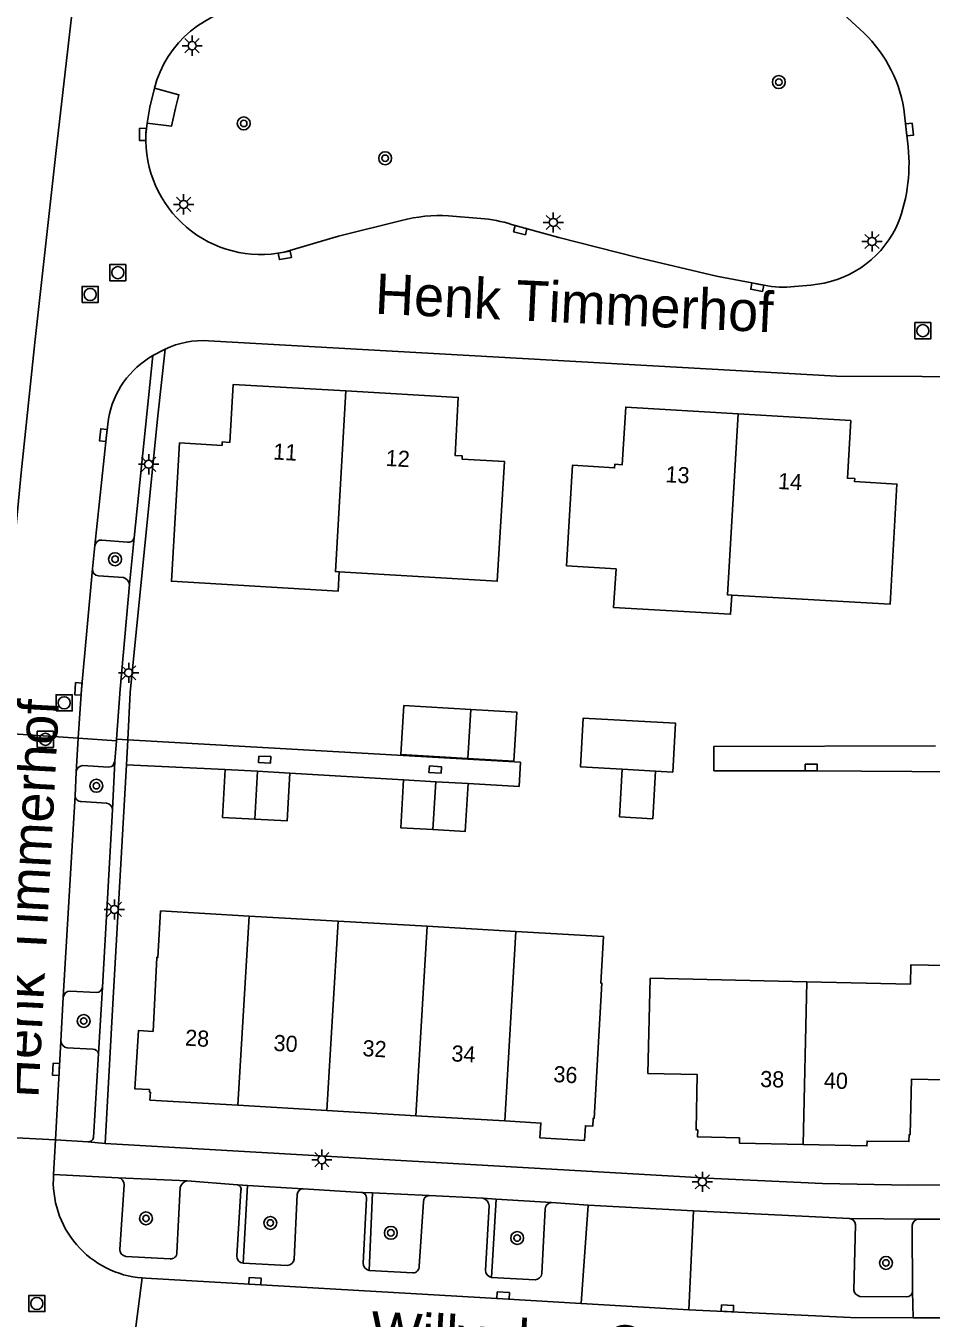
# Model space of a CAD drawing. Extents: x 131000 to 133013, y 393000 to 396501.
# Drawn here: x 132843.8 to 132900, y 394562.8 to 394643 of the extents above; entities that cross this region are included whole.
import ezdxf

# ---------------------------------------------------------------- set-up
doc = ezdxf.new("R2010")
doc.units = 0
for name, color, linetype in [('gg-afsc-erfafscheiding', 7, 'Continuous'), ('gg-afsc-hekwerk', 7, 'Continuous'), ('gg-anno-huisnummerreeks BGT', 7, 'Continuous'), ('gg-anno-openbare ruimte label', 7, 'Continuous'), ('gg-bbg-bijgebouw', 7, 'Continuous'), ('gg-bbg-gedigitaliseerde bijgebouw', 7, 'Continuous'), ('gg-bbg-hoofdgebouw', 7, 'Continuous'), ('gg-bbg-luifel en loopbrug', 7, 'Continuous'), ('gg-bbg-tussenscheiding', 7, 'Continuous'), ('gg-knt-verharding', 7, 'Continuous'), ('gg-knt-verharding nz', 7, 'Continuous'), ('gt-grn-weggrens', 7, 'Continuous'), ('gt-symb-boom', 7, 'Continuous'), ('gt-symb-kolk', 7, 'Continuous'), ('gt-symb-kolk center center', 7, 'Continuous'), ('gt-symb-lichtmast', 7, 'Continuous'), ('gt-symb-rioolschacht', 7, 'Continuous')]:
    doc.layers.add(name, color=color, linetype=linetype)

# ---------------------------------------------------------------- blocks, each defined once
blk = doc.blocks.new('gt0-LMAST')
at = {"layer": 'gt-symb-lichtmast'}
for p, q in [((-0.182, 0.173), (-0.447, 0.438)), ((-0.005, 0.246), (-0.005, 0.621)), ((0.172, 0.173), (0.437, 0.438)), ((-0.255, -0.004), (-0.63, -0.004)), ((-0.182, -0.181), (-0.447, -0.446)), ((-0.005, -0.254), (-0.005, -0.629)), ((0.437, -0.446), (0.172, -0.181)), ((0.245, -0.004), (0.62, -0.004))]:
    blk.add_line(p, q, dxfattribs=at)
blk.add_circle((-0.005, -0.004), 0.25, dxfattribs=at)
blk = doc.blocks.new('gt0-KOLK')
at = {"layer": 'gt-symb-kolk'}
blk.add_lwpolyline([(0, 0), (0.375, 0), (0.375, 0.4), (-0.375, 0.4), (-0.375, 0), (0, 0)], dxfattribs=at)
blk = doc.blocks.new('gt0-RS')
at = {"layer": 'gt-symb-rioolschacht'}
blk.add_lwpolyline([(-0.5, -0.5), (0.5, -0.5), (0.5, 0.5), (-0.5, 0.5)], close=True, dxfattribs=at)
blk.add_circle((0, 0), 0.375, dxfattribs=at)
blk = doc.blocks.new('gt0-KOLKCC')
at = {"layer": 'gt-symb-kolk center center'}
blk.add_lwpolyline([(-0.375, 0.2), (0.375, 0.2), (0.375, -0.2), (-0.375, -0.2)], close=True, dxfattribs=at)
blk = doc.blocks.new('gt0-BOOM')
at = {"layer": 'gt-symb-boom'}
for radius in [0.4, 0.2]:
    blk.add_circle((0, 0), radius, dxfattribs=at)

msp = doc.modelspace()

# ---------------------------------------------------------------- linework, layer by layer
at = {"layer": 'gg-afsc-erfafscheiding'}
msp.add_lwpolyline([(132874.465, 394597.307), (132874.381, 394595.81), (132871.236, 394595.987)], dxfattribs=at)
at = {"layer": 'gg-afsc-hekwerk'}
for p, q in [((132850.118, 394598.693), (132874.465, 394597.307)), ((132850.037, 394597.141), (132849.172, 394582.337)), ((132856.153, 394596.857), (132850.037, 394597.141)), ((132867.21, 394596.214), (132860.161, 394596.634))]:
    msp.add_line(p, q, dxfattribs=at)
for points in [[(132851.951, 394618.587), (132850.252, 394601.64), (132850.118, 394598.693)], [(132908.118, 394596.679), (132892.513, 394596.784), (132886.477, 394596.78), (132886.47, 394598.287), (132900.222, 394598.331)]]:
    msp.add_lwpolyline(points, dxfattribs=at)
at = {"layer": 'gg-bbg-bijgebouw'}
for p, q in [((132858.157, 394596.746), (132856.153, 394596.857)), ((132858.157, 394596.746), (132860.161, 394596.634)), ((132880.784, 394596.881), (132880.618, 394593.922)), ((132882.843, 394596.762), (132880.784, 394596.881)), ((132869.223, 394596.101), (132867.21, 394596.214)), ((132869.223, 394596.101), (132871.236, 394595.987))]:
    msp.add_line(p, q, dxfattribs=at)
for points in [[(132856.153, 394596.857), (132855.987, 394593.892), (132857.991, 394593.78)], [(132860.161, 394596.634), (132859.995, 394593.668), (132857.991, 394593.78)], [(132880.618, 394593.922), (132882.676, 394593.803), (132882.843, 394596.762)], [(132867.21, 394596.214), (132867.043, 394593.249), (132869.043, 394593.136)], [(132871.236, 394595.987), (132871.042, 394593.024), (132869.043, 394593.136)]]:
    msp.add_lwpolyline(points, dxfattribs=at)
at = {"layer": 'gg-bbg-gedigitaliseerde bijgebouw'}
msp.add_line((132871.212, 394597.544), (132871.386, 394600.585), dxfattribs=at)
msp.add_lwpolyline([(132871.386, 394600.585), (132874.242, 394600.422), (132874.069, 394597.382), (132871.212, 394597.544)], dxfattribs=at)
at = {"layer": 'gg-bbg-hoofdgebouw'}
for p, q in [((132863.157, 394587.457), (132857.639, 394587.776)), ((132868.675, 394587.138), (132863.157, 394587.457)), ((132874.192, 394586.819), (132868.675, 394587.138)), ((132882.518, 394583.925), (132892.238, 394583.701)), ((132856.943, 394576.044), (132862.46, 394575.719)), ((132862.46, 394575.719), (132867.978, 394575.393)), ((132867.978, 394575.393), (132873.495, 394575.068))]:
    msp.add_line(p, q, dxfattribs=at)
for points in [[(132863.633, 394620.329), (132856.65, 394620.73), (132856.436, 394617.133), (132855.972, 394617.162), (132855.959, 394616.943)], [(132863.224, 394609.11), (132873.026, 394608.523), (132873.471, 394615.958), (132870.849, 394616.106), (132870.861, 394616.299), (132870.416, 394616.326), (132870.615, 394619.928), (132863.633, 394620.329)], [(132887.983, 394618.906), (132881.001, 394619.325), (132880.776, 394615.735), (132880.325, 394615.778), (132880.31, 394615.558), (132877.696, 394615.719), (132877.331, 394609.486), (132880.399, 394609.306)], [(132887.583, 394607.664), (132897.398, 394607.104), (132897.823, 394614.549), (132895.2, 394614.711), (132895.209, 394614.889), (132894.752, 394614.908), (132894.965, 394618.487), (132887.983, 394618.906)], [(132855.959, 394616.943), (132853.324, 394617.099), (132852.818, 394608.524), (132863.162, 394607.913), (132863.224, 394609.11)], [(132880.399, 394609.306), (132880.251, 394606.894), (132887.508, 394606.486), (132887.583, 394607.664)], [(132857.639, 394587.776), (132852.145, 394588.094), (132851.978, 394585.209), (132851.908, 394585.213), (132851.683, 394580.617), (132850.765, 394580.674), (132850.542, 394577.07), (132851.456, 394577.014), (132851.455, 394576.864), (132851.511, 394576.854), (132851.484, 394576.366), (132856.943, 394576.044)], [(132873.495, 394575.068), (132875.744, 394574.935), (132875.681, 394574.03), (132878.446, 394573.868), (132878.501, 394574.769), (132878.951, 394574.741), (132878.981, 394575.23), (132879.041, 394575.227), (132879.509, 394583.616), (132879.449, 394583.62), (132879.616, 394586.505), (132874.192, 394586.819)], [(132892.238, 394583.701), (132898.668, 394583.553), (132898.695, 394584.752), (132901.989, 394584.678), (132901.962, 394583.488)], [(132882.518, 394583.925), (132882.382, 394578.017), (132885.441, 394577.946), (132885.362, 394574.514), (132885.466, 394574.511), (132885.456, 394574.082), (132888.066, 394574.023), (132888.058, 394573.703), (132892.009, 394573.614)], [(132892.009, 394573.614), (132895.96, 394573.524), (132895.976, 394573.826), (132898.567, 394573.791), (132898.576, 394574.22), (132898.648, 394574.222), (132898.738, 394577.662), (132901.836, 394577.598)]]:
    msp.add_lwpolyline(points, dxfattribs=at)
at = {"layer": 'gg-bbg-luifel en loopbrug'}
for points in [[(132871.386, 394600.585), (132867.231, 394600.821), (132867.058, 394597.781), (132871.212, 394597.544)], [(132882.843, 394596.762), (132883.92, 394596.701), (132884.092, 394599.72), (132878.365, 394600.046), (132878.193, 394597.028), (132880.784, 394596.881)]]:
    msp.add_lwpolyline(points, dxfattribs=at)
at = {"layer": 'gg-bbg-tussenscheiding'}
for p, q in [((132857.991, 394593.78), (132858.157, 394596.746)), ((132869.043, 394593.136), (132869.223, 394596.101)), ((132856.943, 394576.044), (132857.639, 394587.776)), ((132862.46, 394575.719), (132863.157, 394587.457)), ((132867.978, 394575.393), (132868.675, 394587.138)), ((132873.495, 394575.068), (132874.192, 394586.819)), ((132892.009, 394573.614), (132892.238, 394583.701))]:
    msp.add_line(p, q, dxfattribs=at)
for points in [[(132863.633, 394620.329), (132862.989, 394609.124), (132863.224, 394609.11)], [(132887.983, 394618.906), (132887.317, 394607.679), (132887.583, 394607.664)]]:
    msp.add_lwpolyline(points, dxfattribs=at)
at = {"layer": 'gg-knt-verharding'}
for p, q in [((132894.27, 394643.912), (132895.764, 394642.523)), ((132898.299, 394637.451), (132898.516, 394635.449)), ((132851.235, 394636.224), (132851.304, 394636.934)), ((132872.012, 394631.023), (132870.015, 394631.188)), ((132892.478, 394626.89), (132891.482, 394626.8)), ((132852.434, 394622.919), (132851.666, 394622.518)), ((132852.434, 394622.919), (132851.951, 394618.587)), ((132851.666, 394622.518), (132850.506, 394611.221)), ((132848.065, 394610.741), (132847.914, 394609.299)), ((132850.085, 394610.945), (132848.506, 394611.083)), ((132850.213, 394608.326), (132850.506, 394611.221)), ((132848.284, 394608.862), (132849.84, 394608.765)), ((132849.404, 394598.638), (132849.314, 394597.365)), ((132849.411, 394598.743), (132849.404, 394598.638)), ((132849.314, 394597.365), (132849.169, 394594.364)), ((132846.899, 394596.696), (132846.836, 394595.237)), ((132848.784, 394594.765), (132847.226, 394594.87)), ((132848.535, 394583.363), (132849.169, 394594.364)), ((132845.947, 394580.019), (132846.109, 394582.746)), ((132846.53, 394583.108), (132848.172, 394583.025)), ((132848.535, 394583.363), (132848.288, 394579.245)), ((132849.172, 394582.337), (132848.703, 394573.674)), ((132847.947, 394579.513), (132846.355, 394579.597)), ((132847.989, 394574.043), (132848.288, 394579.245)), ((132845.507, 394571.753), (132845.626, 394573.897)), ((132845.626, 394573.897), (132847.628, 394573.775)), ((132849.522, 394571.542), (132845.507, 394571.753)), ((132849.522, 394571.542), (132853.798, 394571.366)), ((132849.621, 394567.101), (132849.875, 394571.104)), ((132853.35, 394570.952), (132853.151, 394566.903)), ((132856.924, 394571.101), (132853.798, 394571.366)), ((132856.872, 394566.708), (132857.122, 394570.758)), ((132856.924, 394571.101), (132857.534, 394571.066)), ((132857.26, 394566.249), (132857.534, 394571.066)), ((132857.534, 394571.066), (132860.996, 394570.869)), ((132864.599, 394570.638), (132860.996, 394570.869)), ((132864.599, 394570.638), (132865.3, 394570.606)), ((132865.083, 394565.8), (132865.3, 394570.606)), ((132865.3, 394570.606), (132868.816, 394570.448)), ((132860.618, 394570.508), (132860.428, 394566.508)), ((132864.708, 394566.261), (132864.916, 394570.264)), ((132868.446, 394570.05), (132868.195, 394566.063)), ((132872.127, 394570.274), (132868.816, 394570.448)), ((132872.127, 394570.274), (132872.969, 394570.224)), ((132872.309, 394565.826), (132872.533, 394569.814)), ((132872.679, 394565.373), (132872.969, 394570.224)), ((132872.969, 394570.224), (132876.396, 394570.019)), ((132878.679, 394569.856), (132876.396, 394570.019)), ((132885.215, 394569.494), (132878.679, 394569.856)), ((132876.014, 394569.633), (132875.79, 394565.61)), ((132894.887, 394569.019), (132885.215, 394569.494)), ((132894.887, 394569.019), (132899.153, 394568.974)), ((132905.173, 394569.001), (132899.153, 394568.974)), ((132895.146, 394564.588), (132895.254, 394568.645)), ((132898.777, 394568.592), (132898.8, 394564.522)), ((132852.732, 394566.524), (132849.983, 394566.673)), ((132859.999, 394566.11), (132857.26, 394566.249)), ((132867.798, 394565.654), (132865.083, 394565.8)), ((132875.378, 394565.229), (132872.679, 394565.373)), ((132898.412, 394564.162), (132895.535, 394564.198))]:
    msp.add_line(p, q, dxfattribs=at)
for points in [[(132847.193, 394647.655), (132846.636, 394643.68), (132845.67, 394635.229), (132844.352, 394623.33), (132843.491, 394615.239), (132842.782, 394607.872), (132842.387, 394603.449), (132842.052, 394599.139)], [(132851.304, 394636.934), (132852.83, 394636.741), (132853.071, 394637.861), (132853.281, 394638.682), (132851.765, 394639.088)], [(132867.081, 394630.897), (132863.178, 394629.918), (132859.818, 394628.927)], [(132889.584, 394626.889), (132886.638, 394627.433), (132881.723, 394628.594), (132876.845, 394629.841), (132873.922, 394630.649)], [(132918.552, 394621.752), (132911.622, 394621.404), (132904.706, 394621.199), (132894.077, 394621.239), (132855.127, 394623.436)], [(132850.213, 394608.326), (132849.63, 394601.843), (132849.411, 394598.743)], [(132847.329, 394597.103), (132848.919, 394597.01), (132849.09, 394597.036), (132849.183, 394597.093), (132849.314, 394597.365)], [(132905.488, 394571.136), (132898.558, 394571.08), (132893.205, 394571.194), (132886.479, 394571.499), (132848.703, 394573.674)]]:
    msp.add_lwpolyline(points, dxfattribs=at)
for centre, radius, start, end in [((132858.308, 394637.43), 6.749, 93.37667, 165.78362), ((132890.078, 394636.512), 8.274, 6.51788, 46.59415), ((132858.376, 394635.927), 7.147, 177.61604, 281.64365), ((132888.636, 394634.346), 9.941, 336.6757, 6.37065), ((132869.524, 394621.199), 10.001, 87.18724, 104.14113), ((132871.116, 394621.382), 9.682, 73.1527, 84.68931), ((132891.963, 394633.394), 6.524, 274.5266, 332.78348), ((132890.804, 394632.622), 5.861, 257.98704, 276.64353), ((132854.775, 394617.999), 5.448, 86.29163, 115.44312), ((132848.472, 394610.672), 0.412, 85.22247, 170.36542), ((132850.151, 394611.304), 0.365, 259.64633, 346.84992), ((132848.325, 394609.271), 0.411, 176.15934, 264.34864), ((132849.668, 394608.241), 0.552, 8.90376, 71.80257), ((132847.338, 394596.662), 0.441, 91.22852, 175.6234), ((132847.212, 394595.246), 0.376, 181.29893, 272.18164), ((132848.735, 394594.333), 0.435, 4.11916, 83.54851), ((132846.51, 394582.706), 0.403, 87.11876, 174.26291), ((132848.156, 394583.406), 0.381, 272.35799, 353.55702), ((132846.458, 394580.104), 0.518, 189.50339, 258.56392), ((132847.979, 394579.203), 0.311, 7.69365, 95.97705), ((132847.651, 394574.121), 0.347, 266.19133, 346.98774), ((132849.476, 394571.144), 0.401, 354.32889, 83.4043), ((132853.935, 394570.768), 0.613, 102.9116, 162.57088), ((132856.885, 394570.85), 0.254, 338.90819, 81.084), ((132860.995, 394570.491), 0.378, 89.89777, 177.46662), ((132864.572, 394570.294), 0.345, 355.08555, 85.48324), ((132868.83, 394570.064), 0.385, 92.12687, 182.04909), ((132872.041, 394569.789), 0.493, 2.95789, 79.90591), ((132876.42, 394569.613), 0.407, 93.39367, 177.20315), ((132894.865, 394568.631), 0.389, 2.12071, 86.79681), ((132899.168, 394568.583), 0.391, 92.25292, 178.65412), ((132850.048, 394567.095), 0.427, 179.23223, 261.21647), ((132852.78, 394566.893), 0.372, 262.6418, 1.61907), ((132857.329, 394566.701), 0.457, 179.12581, 261.29093), ((132859.98, 394566.56), 0.451, 272.38434, 353.32222), ((132865.177, 394566.26), 0.469, 179.82099, 258.4322), ((132867.795, 394566.054), 0.4, 270.36292, 1.34303), ((132872.725, 394565.789), 0.418, 174.85526, 263.62707), ((132875.382, 394565.637), 0.408, 269.37463, 356.14803), ((132895.599, 394564.651), 0.457, 187.87822, 261.97468), ((132898.423, 394564.539), 0.378, 268.3652, 357.34728)]:
    msp.add_arc(centre, radius, start, end, dxfattribs=at)
at = {"layer": 'gg-knt-verharding nz'}
for p, q in [((132847.04, 394598.805), (132846.899, 394596.696)), ((132846.109, 394582.746), (132846.836, 394595.237)), ((132845.626, 394573.897), (132845.947, 394580.019)), ((132878.231, 394563.755), (132878.679, 394569.856)), ((132884.912, 394563.367), (132885.215, 394569.494)), ((132898.835, 394562.86), (132898.8, 394564.522)), ((132884.912, 394563.367), (132878.231, 394563.755)), ((132905.771, 394562.867), (132898.835, 394562.86))]:
    msp.add_line(p, q, dxfattribs=at)
for points in [[(132851.304, 394636.934), (132851.486, 394637.922), (132851.765, 394639.088)], [(132848.912, 394618.606), (132848.79, 394617.567), (132848.065, 394610.741)], [(132847.914, 394609.299), (132847.244, 394601.842), (132847.04, 394598.805)], [(132878.231, 394563.755), (132873.386, 394564.05), (132851.223, 394565.324), (132851.01, 394565.336)], [(132898.835, 394562.86), (132894.938, 394562.881), (132884.912, 394563.367)]]:
    msp.add_lwpolyline(points, dxfattribs=at)
for centre, radius, start, end in [((132854.432, 394617.645), 5.603, 119.58308, 170.12677), ((132851.465, 394571.294), 5.976, 175.59713, 265.6334)]:
    msp.add_arc(centre, radius, start, end, dxfattribs=at)
at = {"layer": 'gt-grn-weggrens'}
for p, q in [((132842.052, 394599.139), (132847.04, 394598.805)), ((132847.04, 394598.805), (132849.404, 394598.638)), ((132850.118, 394598.693), (132849.411, 394598.743)), ((132850.037, 394597.141), (132850.118, 394598.693)), ((132840.666, 394574.154), (132845.626, 394573.897)), ((132847.628, 394573.775), (132848.703, 394573.674)), ((132851.01, 394565.336), (132850.358, 394560.329))]:
    msp.add_line(p, q, dxfattribs=at)

# ---------------------------------------------------------------- block references
at = {"layer": 'gt-symb-boom'}
for p in [(132890.499, 394639.471), (132857.304, 394636.908), (132866.077, 394634.749), (132849.321, 394609.893), (132848.161, 394595.849), (132847.375, 394581.266), (132851.239, 394569.031), (132858.954, 394568.748), (132866.431, 394568.133), (132874.269, 394567.813), (132897.146, 394566.27)]:
    msp.add_blockref('gt0-BOOM', p, dxfattribs=at)
at = {"layer": 'gt-symb-kolk'}
for p, rotation in [((132851.235, 394636.224), 89.20102627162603), ((132898.407, 394636.506), -83.49760878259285), ((132874.508, 394630.482), 166.04596550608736), ((132859.818, 394628.927), -169.8597235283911), ((132889.198, 394626.954), 169.40066905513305), ((132848.79, 394617.567), 83.9360806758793), ((132847.244, 394601.842), 86.16391620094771), ((132845.862, 394578.256), 87.23108421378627), ((132857.989, 394564.938), -3.3024854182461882), ((132873.386, 394564.05), -3.4801896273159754), ((132887.303, 394563.251), -2.776975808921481)]:
    msp.add_blockref('gt0-KOLK', p, dxfattribs=dict(at, rotation=rotation))
msp.add_blockref('gt0-KOLK', (132892.513, 394596.784), dxfattribs=at)
at = {"layer": 'gt-symb-kolk center center'}
for p, rotation in [((132858.605, 394597.472), -2.3651151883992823), ((132869.182, 394596.854), -3.5692867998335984)]:
    msp.add_blockref('gt0-KOLKCC', p, dxfattribs=dict(at, rotation=rotation))
at = {"layer": 'gt-symb-lichtmast'}
for p in [(132854.106, 394641.733), (132853.58, 394631.893), (132876.514, 394630.773), (132896.287, 394629.592), (132851.41, 394615.784), (132850.171, 394602.856), (132849.284, 394588.187), (132862.155, 394572.671), (132885.761, 394571.301)]:
    msp.add_blockref('gt0-LMAST', p, dxfattribs=at)
at = {"layer": 'gt-symb-rioolschacht'}
for p in [(132849.488, 394627.66), (132847.777, 394626.308), (132899.438, 394624.06), (132846.165, 394600.994), (132844.996, 394598.726), (132844.469, 394563.75)]:
    msp.add_blockref('gt0-RS', p, dxfattribs=at)

# ---------------------------------------------------------------- texts
at = {"layer": 'gg-anno-huisnummerreeks BGT'}
for s, rotation, p in [('11', 356.7, (132859.107, 394616.082)), ('12', 356.7, (132866.089, 394615.681)), ('13', 356.6, (132883.446, 394614.67)), ('14', 356.6, (132890.428, 394614.251)), ('28', 356.6, (132853.644, 394579.745)), ('30', 356.6, (132859.132, 394579.422)), ('32', 356.6, (132864.649, 394579.096)), ('34', 356.6, (132870.167, 394578.771)), ('36', 356.6, (132876.492, 394577.489)), ('38', 358.7, (132889.336, 394577.175)), ('40', 358.7, (132893.288, 394577.086))]:
    msp.add_text(s, height=1, rotation=rotation, dxfattribs=at).set_placement(p)
at = {"layer": 'gg-anno-openbare ruimte label'}
for s, rotation, p in [('Henk Timmerhof', 357.3, (132865.414, 394625.117)), ('Henk Timmerhof', 87, (132844.56, 394576.456)), ('Willy den Oudenstraat', 356.8, (132865.129, 394560.782))]:
    msp.add_text(s, height=2.5, rotation=rotation, dxfattribs=at).set_placement(p)

doc.saveas('drawing.dxf')
